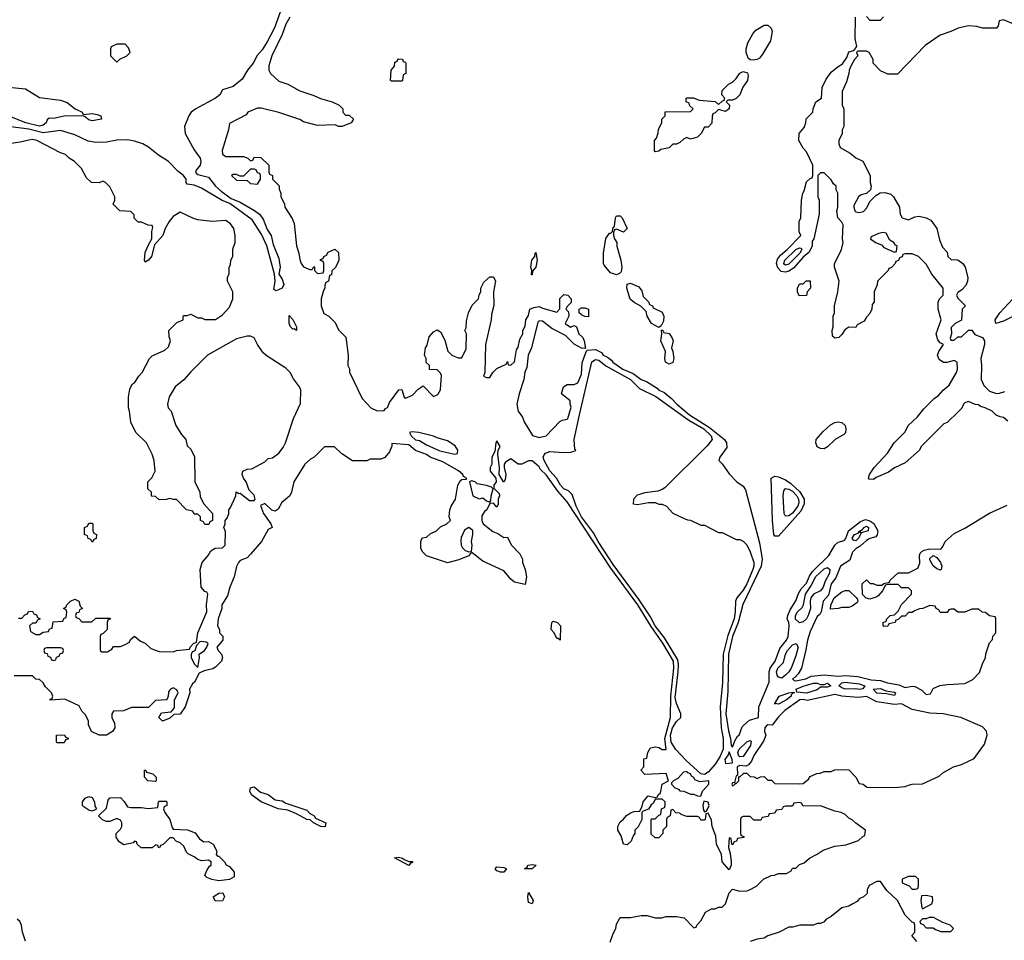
# Model space of a CAD drawing. Header units: inches. Extents: x 2348352 to 2479776, y 460422 to 613655.
# Tile 577 of 590: x 2443457 to 2449054, y 602443 to 607676. Entities that reach past the tile are written whole.
import ezdxf

# ---------------------------------------------------------------- set-up
doc = ezdxf.new("R2010")
doc.units = ezdxf.units.IN
doc.header["$MEASUREMENT"] = 0
doc.layers.add('C4640', color=7, linetype='Continuous')

msp = doc.modelspace()

# ---------------------------------------------------------------- linework, layer by layer
at = {"layer": 'C4640', "color": 4}
for points, elevation in [([(2444948.5, 607751.5), (2444906.5, 607630), (2444864.9, 607550), (2444835.6, 607504.4), (2444807.9, 607472.1), (2444784.9, 607430), (2444752.4, 607390), (2444721.7, 607338.3), (2444670, 607296), (2444610, 607278), (2444594.8, 607250), (2444571, 607230), (2444458, 607170), (2444431.3, 607150), (2444418, 607130), (2444394.8, 607070), (2444398.8, 607030), (2444450, 606936), (2444484, 606890), (2444487.3, 606870), (2444482.8, 606850), (2444459.9, 606820.1), (2444456.3, 606810), (2444462, 606802), (2444470, 606796.3), (2444530, 606782), (2444570.4, 606730), (2444601.8, 606701.8), (2444659.3, 606659.3), (2444710, 606638.7), (2444792.3, 606592.3), (2444821.3, 606570), (2444842, 606542), (2444863.7, 606483.7), (2444886.4, 606450), (2444898.4, 606398.4), (2444930, 606318), (2444937.1, 606270), (2444930.8, 606230), (2444950, 606201), (2444959.3, 606170), (2444950, 606149.3), (2444915.3, 606135.3), (2444902.7, 606142.7), (2444909.6, 606190), (2444905.6, 606230), (2444861.6, 606390), (2444833.7, 606453.7), (2444778, 606538), (2444652.1, 606632.1), (2444608, 606648), (2444490, 606718.5), (2444450, 606735.1), (2444410, 606742), (2444404, 606750), (2444403.7, 606770), (2444389.4, 606790), (2444355.6, 606815.6), (2444302.7, 606870), (2444245.8, 606905.8), (2444190, 606952.3), (2444158, 606970), (2444110, 606985.2), (2444070, 606992.7), (2444010, 606992.3), (2443950, 606980.9), (2443890, 606978), (2443845.8, 606985.8), (2443770, 607020.9), (2443690, 607046.6), (2443590, 607033.6), (2443510, 607053.7), (2443406.5, 607066.5)], 32), ([(2444992.4, 607690), (2444970.4, 607650), (2444948.8, 607591.2), (2444890.4, 607470), (2444873.7, 607413.7), (2444874, 607390), (2444882.8, 607370), (2444930, 607326.8), (2444982, 607310), (2445050, 607271), (2445130, 607246), (2445167.5, 607227.5), (2445234, 607210), (2445274, 607190), (2445294, 607170), (2445294, 607150), (2445310, 607134), (2445330, 607134), (2445354, 607110), (2445342, 607090), (2445290, 607069), (2445270, 607069), (2445250, 607078), (2445150, 607074), (2445070, 607095.3), (2445050, 607108.7), (2444930, 607149), (2444830, 607174), (2444810, 607174), (2444754, 607150), (2444744.7, 607135.3), (2444650, 607086), (2444644.7, 607050), (2444608.1, 606931.9), (2444610.9, 606910.9), (2444630, 606898.8), (2444730, 606898), (2444754, 606890), (2444770, 606874), (2444782, 606878), (2444790, 606894), (2444827.3, 606892.7), (2444874, 606850), (2444874, 606810), (2444878, 606798), (2444894, 606790), (2444894, 606770), (2444931.6, 606731.6), (2444932.7, 606712.7), (2444942, 606690), (2444942, 606670), (2444962, 606630), (2444964.7, 606610), (2445005.4, 606545.4), (2445016.9, 606516.9), (2445031.6, 606391.6), (2445044.7, 606350), (2445050, 606314), (2445058, 606290), (2445070, 606272), (2445110, 606254), (2445122, 606258), (2445130, 606274), (2445134, 606270), (2445134, 606250), (2445150, 606234), (2445182, 606238), (2445186, 606250), (2445186, 606290), (2445182, 606302), (2445167.3, 606307.3), (2445167.3, 606312.7), (2445182, 606318), (2445186, 606330), (2445202, 606338), (2445210, 606354), (2445248.9, 606371.1), (2445270, 606352), (2445270.7, 606310), (2445264.7, 606290), (2445250, 606266), (2445232, 606248), (2445230, 606226), (2445218, 606222), (2445212, 606190), (2445198, 606182), (2445192.7, 606167.3), (2445192, 606150), (2445183.6, 606136.4), (2445171.3, 606090), (2445171.3, 606050), (2445186.4, 606006.4), (2445214, 605990), (2445250, 605954), (2445270, 605914), (2445311.6, 605871.6), (2445324.7, 605770), (2445322, 605710), (2445331.6, 605691.6), (2445332.7, 605672.7), (2445403.6, 605523.6), (2445454, 605470), (2445490, 605452), (2445530, 605454), (2445535.3, 605464.7), (2445548.4, 605471.6), (2445560.2, 605499.8), (2445612.7, 605572.7), (2445630, 605574), (2445642, 605530), (2445650, 605524.7), (2445690, 605542), (2445723.1, 605576.9), (2445750, 605594), (2445810, 605534), (2445834.6, 605545.4), (2445848.4, 605571.6), (2445854.6, 605654.6), (2445850, 605666), (2445830, 605686), (2445787.3, 605687.3), (2445786, 605710), (2445768.4, 605728.4), (2445768, 605750), (2445758, 605770), (2445764, 605810), (2445773.2, 605826.8), (2445785.6, 605874.4), (2445810, 605902), (2445830, 605914), (2445850, 605902), (2445874.4, 605854.4), (2445891.6, 605791.6), (2445914, 605770), (2445930, 605762), (2445950, 605754), (2445970, 605754), (2445995.3, 605804.7), (2445998, 605890), (2445988, 605910), (2445994.6, 605925.4), (2445996.4, 605963.6), (2446008, 606010), (2446030, 606054), (2446066, 606090), (2446068.4, 606111.6), (2446078, 606130), (2446078, 606150), (2446096.4, 606183.6), (2446130, 606214), (2446150, 606214), (2446162, 606190), (2446151.3, 606130), (2446151.6, 606051.6), (2446139.6, 606000.4), (2446138, 605970), (2446104.7, 605830), (2446102, 605670), (2446094, 605650), (2446110, 605642), (2446130, 605642), (2446146, 605670), (2446170, 605694), (2446222, 605718), (2446230, 605734), (2446234, 605714), (2446250, 605712), (2446270, 605732), (2446281.2, 605798.8), (2446290, 605814), (2446300.4, 605859.6), (2446318, 605890), (2446318, 605910), (2446330, 605934), (2446335.3, 605970), (2446350, 605994), (2446358, 606030), (2446379, 606041), (2446410, 606046.8), (2446430, 606036), (2446510, 606014), (2446527.3, 606032.7), (2446528.4, 606091.6), (2446550, 606114), (2446574, 606110), (2446591.3, 606090), (2446591.3, 606068.7), (2446570, 606046), (2446562, 606030), (2446576, 606016), (2446578.8, 605990), (2446558, 605950), (2446587.5, 605927.5), (2446610, 605938), (2446622, 605930), (2446636, 605890), (2446658, 605870), (2446666.8, 605850), (2446672.7, 605807.3), (2446650, 605809), (2446610, 605832.7), (2446560.5, 605880.5), (2446481.6, 605921.6), (2446430, 605962.7), (2446410, 605965.2), (2446402.4, 605957.6), (2446366.8, 605810), (2446347.7, 605770), (2446341, 605699), (2446328.2, 605671.8), (2446322.8, 605630), (2446296, 605550), (2446282.8, 605490), (2446291.3, 605450), (2446316.3, 605416.3), (2446324.9, 605390), (2446373.2, 605313.2), (2446410, 605300.7), (2446450, 605310.8), (2446527.3, 605392.7), (2446540.4, 605399.6), (2446570, 605404.7), (2446574, 605410), (2446592.9, 605472.9), (2446586, 605490), (2446586, 605510), (2446538, 605550), (2446549, 605590), (2446570, 605602), (2446610, 605602), (2446630, 605612), (2446650, 605662), (2446654.8, 605725.2), (2446676, 605784), (2446683.1, 605796.9), (2446730, 605800.7), (2446763.9, 605783.9), (2446774.8, 605770), (2446798, 605758), (2446821.1, 605741.1), (2446828.2, 605730), (2446886.7, 605690), (2446944.8, 605664.8), (2446990, 605630.7), (2447019.5, 605619.5), (2447081.1, 605581.1), (2447091.3, 605570), (2447118, 605558), (2447162.9, 605522.9), (2447192.4, 605490), (2447264, 605430), (2447378.5, 605358.5), (2447463.7, 605290), (2447475.8, 605270), (2447476.4, 605243.6), (2447438, 605190), (2447432, 605170), (2447451.1, 605151.1), (2447490, 605094), (2447534, 605050), (2447570, 605024.7), (2447584, 605004), (2447661.7, 604701.7), (2447678.3, 604610), (2447671.4, 604570), (2447567.3, 604352.7), (2447540.6, 604250), (2447508.8, 604170), (2447486.3, 604070), (2447481.8, 603858.2), (2447472, 603730), (2447485.8, 603634.1), (2447497.3, 603590), (2447500.7, 603550), (2447510, 603540.7), (2447522.9, 603577.1), (2447537.2, 603602.8), (2447548, 603610), (2447564, 603656), (2447573.2, 603666.8), (2447605.2, 603694.8), (2447657.2, 603710), (2447658, 603770), (2447717.2, 603910), (2447716.9, 603970), (2447722.4, 603990), (2447752.6, 604030), (2447778.8, 604101.2), (2447816.9, 604150), (2447826.3, 604170), (2447831.3, 604230), (2447829.4, 604250), (2447820.5, 604270), (2447823, 604290), (2447837.6, 604322.4), (2447870, 604373.4), (2447884.9, 604415.1), (2447899.6, 604440.4), (2447930, 604472.4), (2447946.3, 604513.7), (2447962.1, 604537.9), (2448057.7, 604630), (2448090.6, 604689.4), (2448110, 604705.5), (2448143.9, 604716.1), (2448152.7, 604727.3), (2448168.6, 604771.4), (2448236.3, 604823.7), (2448264.9, 604835.1), (2448290, 604828.3), (2448311.9, 604811.9), (2448334.9, 604770), (2448331.8, 604748.2), (2448323.9, 604736.1), (2448290, 604727.6), (2448270, 604716.3), (2448235.6, 604684.4), (2448212.4, 604670), (2448190.4, 604650), (2448175.6, 604604.4), (2448123.7, 604570), (2448096.7, 604503.3), (2448070, 604469.2), (2448054.4, 604405.6), (2448024, 604370), (2448014, 604310), (2448004.9, 604295.1), (2447990, 604284), (2447950, 604199), (2447934.9, 604150), (2447926.3, 604093.7), (2447900.5, 603990), (2447882.3, 603957.7), (2447863.1, 603936.9), (2447850.8, 603930), (2447859.6, 603919.6), (2447870, 603918), (2447925.2, 603930), (2447956.1, 603943.9), (2448030, 603953), (2448110, 603944.9), (2448150, 603948.2), (2448222.4, 603942.4), (2448296.9, 603923.1), (2448350, 603920.3), (2448390, 603906.9), (2448455.1, 603895.1), (2448490, 603880.5), (2448530, 603887), (2448545.1, 603885.1), (2448585.8, 603865.8), (2448610, 603841), (2448635.3, 603844.7), (2448650, 603874), (2448688.4, 603891.6), (2448730, 603898), (2448830, 603902), (2448874.6, 603925.4), (2448914, 603966), (2448930, 604014), (2448948, 604050), (2448948.9, 604071.1), (2448970, 604134), (2448987.3, 604152.7), (2448988.4, 604171.6), (2449006, 604190), (2449006, 604270), (2449002, 604282), (2448970, 604288), (2448947.3, 604307.3), (2448928.4, 604308.4), (2448910, 604326), (2448870, 604326), (2448830, 604308), (2448790, 604308), (2448770, 604326), (2448750, 604326), (2448738, 604322), (2448730, 604306), (2448690, 604306), (2448682, 604322), (2448666, 604330), (2448662, 604342), (2448630, 604346), (2448591.6, 604328.4), (2448572.7, 604327.3), (2448543.6, 604316.4), (2448530, 604306), (2448510, 604306), (2448490, 604286), (2448470, 604286), (2448450, 604266), (2448438, 604262), (2448434, 604250), (2448398, 604242), (2448391.6, 604228.4), (2448370, 604226), (2448366, 604230), (2448366, 604250), (2448382, 604258), (2448386, 604270), (2448406, 604290), (2448430, 604294), (2448450, 604314), (2448468.9, 604351.1), (2448526, 604410), (2448526, 604430), (2448510, 604446), (2448470, 604446), (2448450, 604466), (2448390, 604466), (2448378, 604462), (2448362, 604430), (2448338, 604402), (2448330, 604395.3), (2448290, 604382), (2448268.4, 604388.4), (2448248, 604408), (2448246, 604470), (2448270, 604492), (2448292, 604472), (2448308, 604472), (2448330, 604462), (2448358, 604462), (2448370, 604472), (2448402, 604478), (2448406, 604490), (2448450, 604532), (2448510, 604532), (2448562, 604558), (2448573.2, 604586.8), (2448572.3, 604630), (2448576, 604644), (2448586.3, 604653.7), (2448598.9, 604661.1), (2448630, 604668), (2448692.9, 604667.1), (2448703.1, 604676.9), (2448718, 604710), (2448770, 604756), (2448830, 604786), (2448969.3, 604870.7), (2449070, 604916)], 36), ([(2449074.6, 605394.6), (2449050, 605415.3), (2449030, 605418), (2449008.4, 605428.4), (2448986, 605450), (2448946, 605470), (2448918, 605478), (2448907.3, 605487.3), (2448888.4, 605488.4), (2448850, 605506), (2448830, 605498), (2448822, 605490), (2448812.7, 605467.3), (2448792.7, 605447.3), (2448730, 605386), (2448710, 605378), (2448582, 605250), (2448572, 605230), (2448490, 605158), (2448430, 605128), (2448395.3, 605104.7), (2448326, 605074), (2448310, 605062), (2448285.2, 605065.2), (2448282, 605070), (2448288.7, 605090), (2448315.3, 605130), (2448390, 605212), (2448428.9, 605271.1), (2448490, 605334), (2448508, 605370), (2448560.4, 605419.6), (2448596.4, 605463.6), (2448656.4, 605523.6), (2448680.4, 605539.6), (2448706, 605570), (2448740.4, 605599.6), (2448782, 605670), (2448788, 605690), (2448786, 605730), (2448770, 605738), (2448728.4, 605728.4), (2448708.4, 605728.4), (2448684, 605744), (2448675.3, 605770), (2448682, 605790), (2448708, 605830), (2448690, 605839), (2448676.2, 605856.2), (2448667, 605890), (2448695.3, 605970), (2448678, 606030), (2448678, 606070), (2448686, 606090), (2448706, 606110), (2448706, 606150), (2448642, 606230), (2448610, 606286), (2448566, 606330), (2448530, 606346), (2448490, 606346), (2448478, 606342), (2448472.7, 606327.3), (2448458, 606322), (2448452.7, 606307.3), (2448438, 606302), (2448434, 606290), (2448412.7, 606267.3), (2448398, 606262), (2448394, 606250), (2448334, 606190), (2448331.6, 606168.4), (2448314, 606130), (2448314, 606070), (2448303.6, 606056.4), (2448302, 606030), (2448290, 606006), (2448270, 605986), (2448256.9, 605963.1), (2448218, 605942), (2448210, 605926), (2448170, 605928), (2448146.8, 605913.2), (2448130, 605886), (2448114, 605870), (2448090, 605866), (2448078, 605878), (2448075.3, 605910), (2448082, 605930), (2448082, 605990), (2448088.7, 606010), (2448089, 606050), (2448108.4, 606128.4), (2448115.3, 606190), (2448088.9, 606268.9), (2448088.9, 606288.9), (2448129, 606370), (2448139, 606410), (2448135.3, 606430), (2448138, 606510), (2448130, 606526), (2448108, 606550), (2448102, 606590), (2448108, 606610), (2448108, 606690), (2448098, 606710), (2448098, 606730), (2448083.1, 606743.1), (2448070, 606766), (2448030, 606806), (2448010, 606806), (2447994, 606790), (2447994, 606670), (2448002, 606650), (2448002, 606570), (2447972, 606430), (2447962.8, 606417.2), (2447961.6, 606390), (2447945.8, 606354.2), (2447910, 606326.3), (2447855.5, 606264.5), (2447830, 606246.3), (2447810, 606241), (2447785.5, 606245.5), (2447766.1, 606266.1), (2447759.1, 606290), (2447765.2, 606314.8), (2447782.6, 606337.4), (2447820.5, 606370), (2447898, 606450), (2447888, 606470), (2447888.4, 606528.4), (2447898, 606550), (2447902, 606650), (2447908.7, 606690), (2447916.4, 606703.6), (2447930, 606754), (2447950, 606774), (2447962, 606778), (2447966, 606790), (2447966, 606850), (2447930, 606926), (2447910, 606946), (2447886, 606990), (2447888, 607030), (2447916.4, 607063.6), (2447926, 607090), (2447927.3, 607112.7), (2447966, 607150), (2447968, 607170), (2447982, 607210), (2448015.3, 607230), (2448019.3, 607290), (2448041.5, 607338.5), (2448070, 607378), (2448109.1, 607410.9), (2448134.6, 607425.4), (2448159, 607461), (2448170, 607494), (2448198, 607502), (2448216.4, 607523.6), (2448206, 607570), (2448208.7, 607690)], 36), ([(2449108, 607650), (2449050, 607674.5), (2449024.7, 607670), (2449019.6, 607640.4), (2449010, 607628), (2448930, 607629), (2448898, 607638), (2448850, 607642), (2448791, 607629), (2448750, 607609), (2448690, 607588.7), (2448604.7, 607530), (2448447.3, 607367.3), (2448392.7, 607367.3), (2448350, 607386), (2448308.4, 607428.4), (2448308, 607450), (2448286, 607490), (2448270, 607498), (2448222, 607498), (2448214, 607490), (2448222, 607470), (2448202, 607450), (2448183.6, 607416.4), (2448172, 607390), (2448171.3, 607370), (2448156.9, 607323.1), (2448132.7, 607267.3), (2448132, 607190), (2448142, 607170), (2448142, 607070), (2448132, 607050), (2448131.6, 607028.4), (2448114, 606990), (2448114, 606970), (2448122, 606950), (2448178, 606918), (2448210, 606891.3), (2448250, 606872), (2448291.1, 606791.1), (2448292, 606750), (2448298, 606730), (2448294, 606710), (2448271.1, 606688.9), (2448239.8, 606680.2), (2448224.7, 606670), (2448199.6, 606620.4), (2448198, 606610), (2448204.7, 606590), (2448210, 606584.7), (2448230, 606581), (2448253.2, 606586.8), (2448273.2, 606606.8), (2448290, 606642), (2448323.1, 606676.9), (2448348.9, 606691.1), (2448374.4, 606694.4), (2448410, 606684.7), (2448424.7, 606670), (2448458, 606610), (2448462, 606570), (2448474, 606550), (2448510, 606538), (2448545.2, 606554.8), (2448570, 606558.8), (2448610.6, 606550.6), (2448635.9, 606535.9), (2448670.8, 606490), (2448685.4, 606425.4), (2448703.6, 606383.6), (2448730, 606354), (2448734, 606330), (2448752.7, 606312.7), (2448790, 606311.3), (2448818, 606290), (2448831, 606270), (2448846, 606210), (2448844.7, 606190), (2448835.3, 606164.7), (2448810, 606138), (2448790, 606126), (2448782, 606110), (2448790, 606094), (2448834, 606050), (2448814, 606030), (2448811.6, 605968.4), (2448774, 605950), (2448752.7, 605927.3), (2448754, 605890), (2448746, 605866), (2448750, 605854), (2448770, 605854), (2448790, 605874), (2448810, 605874), (2448850, 605912), (2448870, 605912), (2448886, 605886), (2448931, 605870), (2448941, 605850), (2448941, 605830), (2448921, 605750), (2448924.7, 605710), (2448922, 605630), (2448936.9, 605596.9), (2448970, 605564.7), (2449010, 605552), (2449027.3, 605552.7), (2449056.4, 605563.6)], 36), ([(2448270, 607694), (2448290, 607674), (2448350, 607674), (2448367.3, 607692.7)], 36), ([(2443414, 607290), (2443490, 607284), (2443570, 607234.8), (2443690, 607218), (2443726.4, 607206.4), (2443772, 607170), (2443812, 607150), (2443818, 607138), (2443870, 607143), (2443897.5, 607137.5), (2443918, 607130), (2443922, 607110), (2443870, 607100.9), (2443850, 607106.6), (2443826, 607126), (2443810, 607129.3), (2443710, 607127.6), (2443650, 607115.1), (2443624, 607116), (2443613.7, 607106.3), (2443608, 607090), (2443590, 607076.9), (2443570, 607071.1), (2443492.3, 607090), (2443410, 607123.1)], 28), ([(2443450, 604274), (2443470, 604274), (2443487.3, 604292.7), (2443502, 604298), (2443507.3, 604312.7), (2443530, 604314), (2443538, 604298), (2443552.7, 604292.7), (2443558, 604278), (2443574, 604270), (2443558, 604262), (2443550, 604246), (2443530, 604246), (2443514, 604230), (2443518, 604198), (2443550, 604182), (2443570, 604182), (2443590, 604194), (2443622, 604198), (2443627.3, 604212.7), (2443642, 604218), (2443647.3, 604252.7), (2443702, 604258), (2443707.3, 604272.7), (2443722, 604278), (2443726, 604310), (2443722, 604322), (2443706, 604330), (2443722, 604338), (2443726, 604350), (2443746, 604370), (2443770, 604382), (2443794, 604370), (2443802, 604342), (2443814, 604330), (2443798, 604322), (2443792.7, 604307.3), (2443778, 604302), (2443774, 604290), (2443778, 604278), (2443792.7, 604272.7), (2443810, 604254), (2443867.3, 604252.7), (2443890, 604274), (2443970, 604274), (2443974, 604270), (2443958, 604262), (2443954, 604250), (2443954, 604210), (2443932.7, 604187.3), (2443918, 604182), (2443914, 604170), (2443914, 604090), (2443923.6, 604083.6), (2443956.4, 604083.6), (2443982, 604098), (2443990, 604114), (2444030, 604114), (2444056.4, 604123.6), (2444082, 604138), (2444087.3, 604152.7), (2444110, 604172), (2444143.6, 604143.6), (2444170, 604132), (2444202, 604102), (2444250, 604084.7), (2444330, 604082), (2444348.9, 604091.1), (2444422, 604098), (2444426, 604110), (2444446, 604130), (2444462, 604138), (2444469.4, 604190.6), (2444522, 604310), (2444519, 604350), (2444526, 604410), (2444522, 604422), (2444510, 604426), (2444488.7, 604450), (2444484, 604550), (2444495.3, 604590), (2444528, 604630), (2444543.1, 604656.9), (2444568.4, 604671.6), (2444610, 604674), (2444626, 604690), (2444627.3, 604767.3), (2444618, 604790), (2444626, 604810), (2444626, 604830), (2444636.4, 604843.6), (2444646, 604870), (2444646, 604890), (2444656.4, 604903.6), (2444686, 604970), (2444687.3, 604992.7), (2444703.6, 604983.6), (2444710, 604984.7), (2444763, 604943), (2444790, 604944), (2444796, 604950), (2444790, 604973.2), (2444762.5, 605002.5), (2444744, 605050), (2444729, 605070), (2444722, 605090), (2444726, 605110), (2444750, 605122), (2444776.4, 605123.6), (2444850, 605162), (2444870, 605182), (2444893.6, 605186.4), (2444930, 605212), (2444955.5, 605244.5), (2444968.7, 605270), (2445014, 605410), (2445053.6, 605493.6), (2445055.3, 605570), (2445048, 605590), (2445014.6, 605634.6), (2444995.3, 605670), (2444970, 605695.3), (2444863.2, 605763.2), (2444842, 605782), (2444808.7, 605830), (2444790, 605868), (2444770, 605878), (2444750, 605878), (2444690, 605862), (2444524.7, 605770), (2444430, 605675.3), (2444390, 605628.7), (2444341, 605590), (2444307.1, 605532.9), (2444298, 605490), (2444302, 605470), (2444318, 605450), (2444344.7, 605370), (2444378, 605318), (2444402, 605290), (2444410, 605254), (2444430, 605234), (2444451.6, 605191.6), (2444452, 605050), (2444482, 604990), (2444483.6, 604963.6), (2444503.6, 604923.6), (2444554, 604870), (2444554, 604830), (2444538, 604822), (2444532.7, 604807.3), (2444510, 604806), (2444502, 604822), (2444486, 604830), (2444486, 604850), (2444470, 604866), (2444450, 604866), (2444442, 604882), (2444406, 604890), (2444348, 604948), (2444332, 604948), (2444310, 604955.3), (2444290, 604948), (2444250, 604946), (2444230, 604966), (2444207.3, 604967.3), (2444206, 604990), (2444186, 605010), (2444186, 605050), (2444208.4, 605071.6), (2444228, 605110), (2444222, 605170), (2444210, 605206), (2444178, 605270), (2444118, 605330), (2444088.9, 605388.9), (2444082, 605450), (2444075.3, 605470), (2444075.3, 605530), (2444083.1, 605576.9), (2444096.4, 605603.6), (2444110, 605612), (2444134, 605650), (2444153.2, 605670), (2444195.3, 605750), (2444210, 605764.7), (2444283.1, 605796.9), (2444303.1, 605816.9), (2444315.3, 605850), (2444307.3, 605872.7), (2444306, 605910), (2444350, 605954), (2444386, 605970), (2444386, 605990), (2444390, 605994), (2444410, 605994), (2444430, 606002), (2444470, 605982), (2444490, 605982), (2444510, 605972), (2444570, 605972), (2444610, 605998), (2444650, 606042), (2444668, 606090), (2444668, 606130), (2444638, 606190), (2444638, 606210), (2444647.3, 606232.7), (2444648, 606270), (2444656.4, 606283.6), (2444658, 606310), (2444668, 606330), (2444668.9, 606371.1), (2444682, 606410), (2444682, 606450), (2444674, 606490), (2444656.5, 606516.5), (2444630, 606534), (2444550, 606529), (2444470, 606539), (2444445.6, 606545.6), (2444370, 606582), (2444330, 606558), (2444306.8, 606530), (2444284.9, 606490), (2444270.2, 606449.8), (2444224, 606396), (2444206, 606330), (2444190, 606309), (2444170, 606298), (2444166, 606310), (2444170, 606352), (2444187, 606393), (2444209, 606430), (2444208.7, 606471.3), (2444214.6, 606494.6), (2444210, 606506), (2444188.4, 606508.4), (2444150, 606526), (2444130, 606526), (2444108.4, 606548.4), (2444107.3, 606567.3), (2444090, 606586), (2444026, 606590), (2443988.4, 606628.4), (2443998, 606650), (2443998, 606670), (2443970, 606726), (2443946, 606750), (2443930, 606758), (2443910, 606748), (2443866, 606750), (2443836.4, 606776.4), (2443808, 606830), (2443768, 606870), (2443738, 606890), (2443718, 606910), (2443690, 606919), (2443555.3, 606990), (2443530, 606994.5), (2443510, 606992.3), (2443459.9, 606980.1), (2443330, 606960.7)], 36), ([(2449130, 606002), (2449050, 605962), (2449006, 605950), (2449002, 605970), (2449028.7, 606010), (2449102, 606090)], 36), ([(2446813.2, 602433.2), (2446830, 602481), (2446846, 602510), (2446850, 602534), (2446870, 602572), (2446930, 602572), (2446990, 602584.7), (2447023.6, 602583.6), (2447070, 602571.3), (2447108.4, 602571.6), (2447130, 602578), (2447190, 602578), (2447234, 602570), (2447290, 602514), (2447302, 602518), (2447306, 602530), (2447330, 602554), (2447356.4, 602603.6), (2447390, 602622), (2447410, 602622), (2447430, 602631.3), (2447450, 602632), (2447469.1, 602650.9), (2447490, 602712), (2447510, 602734), (2447550, 602722), (2447590, 602724.7), (2447606, 602730), (2447646, 602750), (2447686, 602790), (2447728.4, 602811.6), (2447747.3, 602812.7), (2447770, 602822), (2447816.4, 602823.6), (2447842, 602838), (2447850, 602854), (2447870, 602854), (2447890, 602874), (2447916.4, 602883.6), (2447946, 602910), (2447990, 602932), (2448024, 602956), (2448090, 602978), (2448153.6, 602986.4), (2448226, 603010), (2448250, 603034), (2448262, 603038), (2448266, 603070), (2448210, 603108), (2448190, 603128), (2448170, 603138), (2448150, 603158), (2448126, 603170), (2448090, 603178), (2448010, 603208), (2447910, 603206), (2447902, 603222), (2447890, 603226), (2447858, 603222), (2447850, 603206), (2447810, 603206), (2447798, 603202), (2447790, 603186), (2447758, 603182), (2447750, 603166), (2447718, 603162), (2447712.7, 603147.3), (2447678, 603142), (2447670, 603126), (2447630, 603126), (2447610, 603146), (2447570, 603146), (2447558, 603142), (2447554, 603130), (2447554, 603050), (2447558, 603038), (2447572.7, 603032.7), (2447572.7, 603027.3), (2447538, 603022), (2447532.7, 603007.3), (2447518, 603002), (2447510, 602986), (2447506, 602990), (2447502, 603022), (2447490, 603026), (2447486, 602970), (2447496, 602936), (2447500.7, 602890), (2447500.7, 602870), (2447490, 602844), (2447450, 602888.7), (2447446, 602930), (2447418, 602990), (2447414.8, 603034.8), (2447392.7, 603090), (2447390, 603126), (2447370, 603166), (2447358, 603162), (2447354, 603130), (2447350, 603126), (2447330, 603126), (2447322, 603142), (2447310, 603146), (2447250, 603146), (2447218, 603158), (2447210, 603166), (2447187.3, 603167.3), (2447170, 603186), (2447158, 603182), (2447154, 603150), (2447138, 603142), (2447134, 603130), (2447134, 603090), (2447114, 603070), (2447114, 603050), (2447090, 603026), (2447070, 603026), (2447047.3, 603047.3), (2447046, 603130), (2447050, 603134), (2447070, 603134), (2447090, 603154), (2447102, 603158), (2447106, 603190), (2447122, 603198), (2447126, 603210), (2447126, 603230), (2447110, 603246), (2447070, 603246), (2447058.8, 603221.2), (2447046.8, 603213.2), (2447031.3, 603188.7), (2447002, 603178), (2446994, 603170), (2446994, 603130), (2446972.7, 603087.3), (2446954, 603070), (2446954, 603050), (2446943.6, 603036.4), (2446932.7, 603007.3), (2446910, 602986), (2446890, 602988.7), (2446877.2, 603037.2), (2446858, 603070), (2446858, 603090), (2446870, 603116), (2446890, 603131.3), (2446907, 603153), (2446930, 603166.8), (2446950, 603174.8), (2446982, 603178), (2446995.3, 603204.7), (2447001.2, 603230), (2447030, 603264.7), (2447070, 603254), (2447082, 603258), (2447086, 603270), (2447099, 603281), (2447109.1, 603330.9), (2447146, 603350), (2447132, 603392), (2447010, 603386), (2446988.7, 603410), (2447006, 603430), (2447006, 603474), (2447022, 603478), (2447028, 603510), (2447042.7, 603537.3), (2447070, 603542.8), (2447090, 603538.8), (2447110, 603526.8), (2447132.5, 603527.5), (2447125.4, 603590), (2447157.1, 603710), (2447158.9, 603830), (2447176.3, 603990), (2447173.9, 604030), (2447112.4, 604132.4), (2447045.9, 604225.9), (2446970.7, 604350.7), (2446818, 604558), (2446570, 604935.8), (2446516.9, 604996.9), (2446450, 605089.4), (2446418.7, 605118.7), (2446410, 605135.1), (2446370, 605168), (2446350, 605168), (2446311.1, 605148.9), (2446291.1, 605148.9), (2446250, 605179), (2446218.8, 605161.2), (2446211, 605150), (2446210.8, 605130), (2446221, 605090), (2446216.9, 605063.1), (2446212, 605050), (2446208, 605050), (2446182, 605090), (2446184, 605130), (2446174.8, 605205.2), (2446177.2, 605230), (2446188.7, 605250), (2446170, 605282), (2446164, 605270), (2446158.8, 605221.2), (2446141, 605190), (2446141, 605150), (2446131.3, 605130), (2446131.3, 605110), (2446164.7, 605070), (2446166, 605050), (2446152, 605030), (2446152.7, 605012.7), (2446182, 604982), (2446184.7, 604970), (2446178, 604950), (2446176.9, 604923.1), (2446170, 604906), (2446150, 604928), (2446130, 604926), (2446112, 604890), (2446099.6, 604880.4), (2446084.7, 604855.3), (2446084.7, 604830), (2446092, 604810), (2446146.4, 604766.4), (2446175.3, 604755.3), (2446210, 604732), (2446230, 604734), (2446251.1, 604691.1), (2446299.8, 604639.8), (2446316, 604610), (2446316, 604590), (2446331.3, 604550), (2446338, 604510), (2446330, 604466), (2446270, 604479), (2446250, 604495.3), (2446210, 604544), (2446090, 604599), (2446030, 604646), (2446018, 604642), (2446014, 604630), (2445953.7, 604606.3), (2445890, 604589.3), (2445770, 604629), (2445748, 604650), (2445738, 604670), (2445738, 604710), (2445746, 604730), (2445770, 604734), (2445790, 604754), (2445826, 604770), (2445850, 604794), (2445886, 604810), (2445906, 604830), (2445898, 604850), (2445902, 604890), (2445909.1, 604910.9), (2445935.3, 604950), (2445948, 605030), (2445963.1, 605056.9), (2445970, 605062), (2445996.4, 605063.6), (2445998, 605070), (2445980.2, 605080.2), (2445977.2, 605090), (2445951.5, 605111.5), (2445862, 605162), (2445790, 605189.5), (2445770, 605203.7), (2445708, 605228), (2445670, 605259), (2445572.7, 605267.3), (2445572.7, 605252.7), (2445559.6, 605220.4), (2445532.7, 605187.3), (2445510, 605178), (2445450, 605178), (2445430, 605168), (2445348.9, 605168.9), (2445288.9, 605208.9), (2445247.3, 605247.3), (2445190, 605248), (2445131.1, 605188.9), (2445110, 605178), (2445078, 605150), (2445016, 605050), (2445002, 604990), (2444992, 604970), (2444948.1, 604931.9), (2444926.4, 604893.6), (2444910, 604882), (2444890, 604888.7), (2444850, 604925.2), (2444826, 604914), (2444844, 604870), (2444884.7, 604810), (2444892, 604790), (2444870, 604778), (2444831, 604710), (2444770, 604638), (2444750, 604618), (2444710, 604602), (2444701, 604590), (2444690, 604568), (2444677.3, 604510), (2444651, 604450), (2444638, 604402), (2444606.8, 604350), (2444606, 604330), (2444584.7, 604270), (2444582, 604230), (2444594, 604210), (2444594, 604190), (2444611.6, 604171.6), (2444612, 604150), (2444578, 604110), (2444584.7, 604090), (2444604.7, 604070), (2444611, 604050), (2444604.7, 604030), (2444570, 603995.3), (2444554.4, 603985.6), (2444506, 603974), (2444478, 603962), (2444451.3, 603910), (2444439.6, 603900.4), (2444422, 603870), (2444424.7, 603850), (2444398, 603770), (2444370, 603728), (2444332.7, 603727.3), (2444310, 603706), (2444270, 603688.7), (2444248.9, 603708.9), (2444264, 603736), (2444318, 603742), (2444336.4, 603763.6), (2444338, 603810), (2444358, 603850), (2444350, 603866), (2444330, 603878), (2444314, 603870), (2444303.6, 603856.4), (2444302, 603830), (2444294, 603810), (2444230, 603806), (2444190, 603766), (2444092.7, 603767.3), (2444047.3, 603747.3), (2443990, 603746), (2443982, 603730), (2443982, 603710), (2443996.9, 603676.9), (2443998, 603650), (2443984.7, 603630), (2443950, 603608.7), (2443908.4, 603608.4), (2443866, 603630), (2443848.4, 603668.4), (2443848, 603690), (2443830, 603726), (2443810, 603746), (2443795.3, 603775.3), (2443714.6, 603814.6), (2443630, 603808), (2443630, 603814), (2443642, 603818), (2443646, 603830), (2443638, 603850), (2443603.1, 603883.1), (2443590, 603906), (2443570, 603926), (2443548.4, 603928.4), (2443530, 603946), (2443426, 603946)], 36), ([(2448556.4, 602436.4), (2448528, 602470), (2448546, 602490), (2448546, 602530), (2448542, 602542), (2448530, 602546), (2448490, 602586), (2448448, 602670), (2448385.6, 602725.6), (2448350, 602778), (2448330, 602778), (2448285.4, 602754.6), (2448274, 602730), (2448274, 602710), (2448254, 602690), (2448230, 602678), (2448216.9, 602663.1), (2448194, 602650), (2448170, 602638), (2448130, 602628), (2448070, 602578), (2448039.6, 602560.4), (2448030, 602548), (2448010, 602538), (2447990, 602538), (2447970, 602528.7), (2447891.6, 602528.4), (2447850, 602518), (2447830, 602518), (2447774, 602490), (2447710, 602468.7), (2447690, 602455.3), (2447650, 602448.7), (2447610, 602435.3)], 36), ([(2443490, 602438), (2443472.7, 602490), (2443467, 602530), (2443458, 602550), (2443442.6, 602562.6)], 44)]:
    msp.add_lwpolyline(points, dxfattribs=dict(at, elevation=elevation))
for points, elevation in [([(2447626, 607446), (2447610, 607449), (2447598.4, 607458.4), (2447587, 607490), (2447587, 607510), (2447595.7, 607544.3), (2447624.2, 607595.8), (2447642.6, 607617.4), (2447690, 607644.9), (2447710, 607646), (2447728.1, 607628.1), (2447734.8, 607610), (2447724.6, 607555.4), (2447680.4, 607479.6), (2447662.6, 607457.4), (2447650, 607449.2)], 36), ([(2444010, 607538), (2443978, 607522), (2443974, 607510), (2443974, 607470), (2444010, 607434), (2444027.3, 607452.7), (2444066, 607470), (2444086, 607490), (2444076.4, 607516.4), (2444056.4, 607536.4)], 32), ([(2445570, 607326), (2445566, 607330), (2445568, 607390), (2445587.3, 607412.7), (2445590, 607434), (2445602, 607438), (2445610, 607454), (2445632.7, 607452.7), (2445638, 607438), (2445650, 607434), (2445652.7, 607427.3), (2445652, 607370), (2445638, 607362), (2445634, 607330), (2445630, 607326)], 36), ([(2447470, 607155.3), (2447430, 607166), (2447410, 607146), (2447398, 607142), (2447392.7, 607127.3), (2447391.6, 607088.4), (2447370, 607066), (2447350, 607066), (2447332, 607030), (2447311.1, 607008.9), (2447270, 606998), (2447250, 607006), (2447230, 606998), (2447210, 606978), (2447190, 606968), (2447170, 606968), (2447150, 606948.7), (2447102, 606938), (2447090, 606928), (2447070, 606926), (2447066, 606930), (2447066, 606990), (2447076.4, 607003.6), (2447087.3, 607032.7), (2447088.4, 607051.6), (2447107.3, 607092.7), (2447108.4, 607111.6), (2447126, 607130), (2447127.3, 607152.7), (2447270, 607154), (2447286, 607170), (2447267.3, 607187.3), (2447262, 607202), (2447246, 607210), (2447246, 607230), (2447250, 607232), (2447288.4, 607231.6), (2447319.6, 607219.6), (2447410, 607212), (2447430, 607194), (2447450, 607214), (2447462, 607218), (2447466, 607230), (2447448.4, 607248.4), (2447450, 607274), (2447486, 607310), (2447510, 607322), (2447530, 607342), (2447550, 607372), (2447570, 607381), (2447594.4, 607374.4), (2447598.8, 607358.8), (2447594.8, 607330), (2447567.7, 607292.3), (2447550, 607248.7), (2447530, 607229), (2447510, 607219), (2447482, 607218), (2447474, 607210), (2447491.3, 607191.3), (2447490.9, 607169.1)], 36), ([(2444790, 606826), (2444770, 606826), (2444730, 606786), (2444710, 606786), (2444690, 606795.3), (2444670, 606795.3), (2444662, 606790), (2444690, 606764.7), (2444750, 606762), (2444770, 606746), (2444810, 606742), (2444826, 606770), (2444826, 606790), (2444822, 606802), (2444810, 606806), (2444802, 606822)], 36), ([(2446890, 606468.7), (2446850, 606486), (2446838, 606482), (2446832.7, 606467.3), (2446832, 606450), (2446838, 606430), (2446851.3, 606410), (2446851.6, 606388.4), (2446874.8, 606310), (2446880.7, 606270), (2446876.8, 606243.2), (2446867.1, 606232.9), (2446850, 606225.2), (2446816.5, 606236.5), (2446780.2, 606280.2), (2446775.3, 606290), (2446775.3, 606350), (2446790, 606432), (2446810, 606462), (2446818, 606462), (2446827.3, 606472.7), (2446828, 606490), (2446838, 606502), (2446844, 606550), (2446850, 606562), (2446870, 606562), (2446882, 606550), (2446911.3, 606490)], 36), ([(2448366, 606466), (2448339.6, 606460.4), (2448298, 606442), (2448294, 606430), (2448322, 606410), (2448356, 606396), (2448370, 606382), (2448430, 606354), (2448442, 606358), (2448446, 606390), (2448435.3, 606395.3), (2448426, 606410), (2448403.1, 606423.1), (2448382, 606462)], 36), ([(2447810, 606281.7), (2447805.3, 606285.3), (2447801.7, 606290), (2447806, 606310), (2447870, 606370.2), (2447890, 606380.3), (2447897, 606377), (2447903.1, 606370), (2447892.3, 606350), (2447830, 606286)], 32), ([(2446366, 606226), (2446368, 606250), (2446362, 606270), (2446368, 606310), (2446386, 606330), (2446388, 606350), (2446392, 606352), (2446398, 606310), (2446391.1, 606268.9), (2446372.7, 606247.3), (2446370, 606226)], 36), ([(2447090, 605926), (2447049, 605950), (2447024, 605990), (2447018, 606018), (2446988.7, 606048.7), (2446950, 606069), (2446927, 606087), (2446908.7, 606150), (2446910, 606172), (2446930, 606178), (2446976.8, 606156.8), (2446994.4, 606134.4), (2447002, 606102), (2447034, 606070), (2447038, 606058), (2447054, 606050), (2447058, 606038), (2447110, 606014), (2447118, 605990), (2447116.9, 605963.1), (2447103.6, 605936.4)], 36), ([(2447887.3, 606107.3), (2447878, 606130), (2447878, 606150), (2447890, 606174), (2447910, 606174), (2447928.4, 606191.6), (2447950, 606192), (2447952, 606150), (2447934, 606130), (2447930, 606108)], 36), ([(2446690, 605988), (2446670, 605988.7), (2446650, 605998), (2446638, 606010), (2446638, 606030), (2446650, 606038), (2446670, 606038), (2446690.8, 606030.8)], 36), ([(2445030, 605909), (2445018, 605918), (2445010, 605917.2), (2444997.2, 605930), (2444989.6, 605950), (2444990, 605994), (2445010, 605972), (2445030, 605931)], 32), ([(2447150, 605718), (2447128.7, 605730), (2447124, 605750), (2447128, 605790), (2447102, 605850), (2447108, 605890), (2447106, 605914), (2447114, 605910), (2447118, 605898), (2447150, 605892), (2447164.7, 605870), (2447171, 605850), (2447162, 605810), (2447170.9, 605790.9), (2447174.8, 605750), (2447170, 605728)], 36), ([(2446970, 604921), (2447031.1, 604931.1), (2447070, 604932), (2447090, 604922), (2447110, 604922), (2447134, 604910), (2447170, 604872), (2447230, 604842), (2447252.7, 604832.7), (2447270, 604832), (2447330, 604802), (2447350, 604802), (2447430, 604762), (2447450, 604762), (2447530, 604722), (2447550, 604722), (2447570, 604712), (2447590, 604692), (2447610, 604651.3), (2447630, 604591.3), (2447630.2, 604570), (2447624.6, 604550), (2447590.2, 604470), (2447570, 604434), (2447534.4, 604390), (2447526.8, 604370), (2447525, 604310), (2447518.1, 604270), (2447483.5, 604176.5), (2447457, 604070), (2447451.4, 603908.6), (2447439.4, 603770), (2447444.3, 603650), (2447456.6, 603590), (2447456.1, 603530), (2447439.4, 603490), (2447413.3, 603446.7), (2447370, 603398.2), (2447350, 603386.3), (2447329.3, 603389.3), (2447245.2, 603465.2), (2447187.4, 603527.4), (2447159.8, 603570), (2447157.2, 603610), (2447168.9, 603651.1), (2447190, 603686.7), (2447215.3, 603710), (2447215.3, 603730), (2447190, 603789.3), (2447184.1, 603824.1), (2447200.2, 603970), (2447202.6, 604010), (2447198.3, 604038.3), (2447123.2, 604163.2), (2447070, 604231.1), (2447042.7, 604282.7), (2446978.7, 604378.7), (2446830, 604579.8), (2446745.4, 604710), (2446719.4, 604759.4), (2446651.3, 604850), (2446620.2, 604910), (2446597.6, 604977.6), (2446577.2, 604997.2), (2446550, 605009.8), (2446532.4, 605030), (2446508.8, 605070), (2446470, 605112.4), (2446438.2, 605170), (2446433.7, 605190), (2446438.2, 605201.8), (2446447.1, 605212.9), (2446470, 605221.5), (2446550, 605216.5), (2446590, 605218.4), (2446615.3, 605224.7), (2446618, 605230), (2446613.6, 605233.6), (2446609.7, 605290), (2446638.8, 605430), (2446705.1, 605714.9), (2446710, 605730.4), (2446730, 605745.3), (2446750, 605740.7), (2446788.6, 605708.6), (2446930.1, 605630.1), (2446980.4, 605580.4), (2447074.1, 605534.1), (2447260.6, 605400.6), (2447346.9, 605350), (2447387.2, 605310), (2447394.4, 605290), (2447365.5, 605254.5), (2447124.4, 605015.6), (2447110, 605005.2), (2447083.8, 604996.2), (2447010, 604987), (2446966.6, 604973.4), (2446946, 604950), (2446944.7, 604924.7)], 32), ([(2448030, 605237.1), (2448010, 605237.8), (2447990, 605248.2), (2447983.5, 605270), (2447985.3, 605290), (2448024.5, 605335.5), (2448067.1, 605372.9), (2448090, 605386.4), (2448110, 605390.3), (2448130, 605386.3), (2448149.2, 605369.2), (2448154.3, 605350), (2448151.5, 605328.5), (2448142.4, 605317.6), (2448093.7, 605290), (2448050, 605247.6)], 36), ([(2445686, 605334), (2445674, 605330), (2445682, 605310), (2445707.9, 605287.9), (2445730, 605284), (2445770, 605258.8), (2445846.2, 605226.2), (2445930, 605206.8), (2445946, 605210), (2445948, 605230), (2445932.9, 605252.9), (2445890, 605282), (2445830, 605299), (2445810, 605309), (2445726, 605330)], 36), ([(2447770, 604740.9), (2447750, 604741.2), (2447743.7, 604750), (2447735.6, 604830), (2447729.5, 605070), (2447750, 605080.5), (2447770, 605077.6), (2447810, 605060.9), (2447840.2, 605040.2), (2447892.6, 604992.6), (2447917.3, 604950), (2447916.7, 604923.3), (2447898.3, 604881.7)], 36), ([(2446026, 605054), (2446014, 605050), (2446034, 604970), (2446070, 604952), (2446090, 604958), (2446110, 604942), (2446130, 604934), (2446136.4, 604943.6), (2446137.2, 604970), (2446148.7, 605008.7), (2446139.3, 605019.3), (2446110, 605029.2), (2446058, 605038), (2446046, 605050)], 36), ([(2447810, 604853.2), (2447803, 604870), (2447798, 604970), (2447801.4, 604998.6), (2447810, 605011.6), (2447830, 605008), (2447850, 604996), (2447874.2, 604970), (2447883.8, 604950), (2447886, 604930), (2447879.8, 604910), (2447850, 604871.1), (2447830, 604855.8)], 32), ([(2443870, 604706), (2443862, 604722), (2443847.3, 604727.3), (2443842, 604742), (2443826, 604750), (2443826, 604790), (2443842, 604798), (2443850, 604814), (2443870, 604814), (2443874, 604810), (2443874, 604770), (2443878, 604758), (2443894, 604750), (2443892.7, 604727.3), (2443878, 604722)], 36), ([(2446010, 604788.7), (2445986.4, 604773.6), (2445966.8, 604733.2), (2445964, 604716), (2445966.8, 604690), (2445974.4, 604674.4), (2445990, 604658), (2446010, 604652), (2446026, 604654), (2446029, 604690), (2446025.2, 604710), (2446034, 604750), (2446033.2, 604773.2)], 36), ([(2448210, 604713.6), (2448197, 604717), (2448189, 604729), (2448203, 604750), (2448222.9, 604757.1), (2448230, 604766), (2448238, 604762), (2448233.2, 604770), (2448244.9, 604775.1), (2448257, 604790), (2448270, 604796.5), (2448281.6, 604790), (2448280.5, 604770), (2448240.3, 604759.7), (2448226.4, 604730)], 32), ([(2448690, 604546.9), (2448670, 604554), (2448650, 604571.8), (2448630, 604606.6), (2448630, 604613), (2448649.4, 604630), (2448670, 604618.9), (2448691.6, 604590), (2448699.5, 604570), (2448695.5, 604550)], 32), ([(2447890, 604247.8), (2447867.7, 604267.7), (2447866.6, 604290), (2447878, 604310), (2447904.6, 604335.4), (2447913.2, 604350), (2447923.9, 604410), (2447959.1, 604460.9), (2447981.2, 604510), (2448030, 604554.7), (2448050, 604563.1), (2448062, 604550), (2448060.9, 604530), (2448035.3, 604484.7), (2448024.7, 604450), (2448010, 604429.8), (2447970.4, 604410), (2447954.4, 604390), (2447950.4, 604370), (2447953.1, 604330), (2447939.6, 604290), (2447930, 604269.6), (2447910, 604253.6)], 32), ([(2448066, 604326), (2448067.3, 604347.3), (2448088, 604390), (2448130, 604424.7), (2448150, 604432), (2448170, 604432), (2448214, 604390), (2448219.6, 604379.6), (2448222, 604370), (2448216.9, 604363.1), (2448190, 604342), (2448170, 604335.3), (2448130, 604335.3), (2448110, 604329)], 36), ([(2446530, 604148.7), (2446518, 604158), (2446510, 604158), (2446495.3, 604190), (2446479, 604210), (2446482, 604250), (2446490, 604258), (2446514, 604250), (2446532, 604230)], 36), ([(2444490, 604142), (2444481, 604139), (2444462, 604118), (2444452, 604088), (2444438, 604082), (2444432.7, 604067.3), (2444432, 604050), (2444450, 604014), (2444470, 603994), (2444479, 604050), (2444478, 604070), (2444508, 604090), (2444522, 604110), (2444528, 604130), (2444518, 604138)], 36), ([(2447790, 603933.7), (2447770, 603938.9), (2447762.4, 603950), (2447759.3, 603970), (2447766.6, 603990), (2447798.5, 604021.5), (2447809.8, 604070), (2447820.9, 604090), (2447850, 604122), (2447870.4, 604130.4), (2447881.7, 604110), (2447870, 604059.3), (2447842, 603990), (2447830.3, 603970), (2447810, 603949.7)], 32), ([(2443690, 604106), (2443610, 604106), (2443598, 604102), (2443594, 604090), (2443598, 604078), (2443612.7, 604072.7), (2443618, 604058), (2443632.7, 604052.7), (2443638, 604038), (2443650, 604034), (2443662, 604038), (2443667.3, 604052.7), (2443682, 604058), (2443687.3, 604072.7), (2443702, 604078), (2443706, 604090), (2443702, 604102)], 36), ([(2447930, 603847.1), (2447874, 603854), (2447872, 603870), (2447910, 603887.4), (2447970, 603905.3), (2447990, 603904.2), (2448010, 603896.4), (2448030, 603897.1), (2448050, 603905.5), (2448067.7, 603890), (2448050, 603882.2), (2448010, 603882), (2447990, 603866.2)], 32), ([(2448230, 603868.9), (2448210, 603873.3), (2448150, 603871.1), (2448130, 603877.7), (2448113.3, 603890), (2448130, 603906.7), (2448150, 603911), (2448230, 603900.3), (2448262, 603890), (2448250, 603873.2)], 32), ([(2447770, 603785.6), (2447751.1, 603788.9), (2447750, 603786), (2447749.2, 603789.2), (2447775.1, 603830), (2447828.7, 603850), (2447853.7, 603853.7), (2447862, 603850), (2447852.2, 603847.8), (2447842, 603838), (2447842, 603830), (2447816.3, 603810)], 32), ([(2448430, 603834), (2448384.2, 603844.2), (2448330, 603848.8), (2448309.2, 603870), (2448350, 603875.3), (2448380.9, 603860.9), (2448430, 603854.3), (2448435.8, 603850)], 32), ([(2448090, 603840.7), (2447934.4, 603805.6), (2447910, 603811.9), (2447892, 603810), (2447806, 603750), (2447770, 603714), (2447733.7, 603666.3), (2447710, 603667), (2447700.3, 603659.7), (2447693, 603650), (2447690.5, 603630), (2447698, 603610), (2447685.7, 603574.3), (2447630, 603492.7), (2447618, 603462), (2447599.8, 603440.2), (2447587.3, 603432.7), (2447550, 603436.2), (2447536, 603430), (2447538, 603382), (2447530, 603378), (2447519.6, 603340.4), (2447510, 603338), (2447506, 603330), (2447510, 603322), (2447526, 603330), (2447522, 603338), (2447530, 603334), (2447546, 603350), (2447546, 603374), (2447550, 603372), (2447572.7, 603392.7), (2447590, 603394), (2447610, 603374), (2447631.6, 603371.6), (2447650, 603362), (2447668.4, 603371.6), (2447690, 603374), (2447710, 603354), (2447730, 603354), (2447750, 603334), (2447890, 603332), (2447910, 603334), (2447940.4, 603359.6), (2447950, 603374), (2447988.4, 603391.6), (2448007.3, 603392.7), (2448030, 603402), (2448070, 603402), (2448090, 603412), (2448150, 603414), (2448170, 603412), (2448211.1, 603371.1), (2448230, 603334), (2448251.3, 603331.3), (2448272.7, 603312.7), (2448430, 603311), (2448490, 603318), (2448510, 603324.7), (2448530, 603331), (2448590, 603332), (2448683.1, 603376.9), (2448704.7, 603395.3), (2448766, 603430), (2448810, 603442), (2448883.1, 603476.9), (2448941.2, 603558.8), (2448957.2, 603610), (2448952.5, 603632.5), (2448930, 603657.2), (2448808, 603710), (2448706, 603730), (2448630, 603734), (2448530, 603754.3), (2448470, 603786.6), (2448430, 603783.6), (2448330, 603798.7), (2448270, 603829.3), (2448223.7, 603823.7), (2448131, 603831)], 36), ([(2443670, 603566), (2443666, 603570), (2443666, 603610), (2443711.6, 603611.6), (2443718, 603598), (2443732.7, 603592.7), (2443732.7, 603587.3), (2443718, 603582), (2443710, 603566)], 36), ([(2447550, 603486.4), (2447545.7, 603490), (2447538.7, 603510), (2447546.6, 603530), (2447590, 603570.3), (2447610, 603578.8), (2447614.9, 603574.9), (2447611.6, 603550), (2447570, 603488.7)], 32), ([(2447490, 603515.3), (2447483.6, 603496.4), (2447466.5, 603470), (2447470, 603448.8), (2447508.7, 603451.3), (2447507, 603470)], 36), ([(2444230, 603346), (2444186, 603350), (2444166, 603370), (2444166, 603410), (2444174, 603410), (2444178, 603398), (2444214, 603390), (2444234, 603370), (2444234, 603350)], 36), ([(2447250, 603402), (2447230, 603398), (2447198, 603362), (2447174, 603350), (2447162, 603338), (2447162, 603330), (2447182, 603310), (2447202, 603302), (2447210, 603292), (2447231.6, 603291.6), (2447270, 603274), (2447290, 603274), (2447310, 603264.7), (2447330, 603262), (2447338, 603290), (2447374.3, 603330), (2447375.3, 603350), (2447323.3, 603343.3), (2447295.9, 603355.9), (2447290, 603368.7), (2447276.2, 603376.2), (2447270, 603388.7), (2447254.8, 603394.8)], 36), ([(2445190, 603088.7), (2445170, 603089), (2445128, 603110), (2445108.7, 603128.7), (2445090, 603129), (2445030, 603162), (2444982, 603182), (2444926, 603190), (2444829.3, 603229.3), (2444775.3, 603270), (2444765.2, 603290), (2444769, 603310), (2444790, 603316), (2444826, 603286), (2444870, 603271), (2444910, 603242), (2444950, 603236), (2444970, 603222), (2445090, 603182), (2445105.4, 603165.4), (2445130.7, 603150.7), (2445138, 603138), (2445198, 603110), (2445194, 603090)], 36), ([(2443870, 603178), (2443850, 603182), (2443822, 603202), (2443815.3, 603210), (2443815.3, 603230), (2443830, 603251.3), (2443850, 603261), (2443870, 603254), (2443882, 603230), (2443884.7, 603204.7), (2443894, 603190), (2443890, 603186)], 36), ([(2444090, 603198), (2444150, 603198.8), (2444188, 603192), (2444242, 603198), (2444246, 603230), (2444250, 603234), (2444290, 603234), (2444294, 603230), (2444294, 603210), (2444278, 603202), (2444274, 603190), (2444282, 603170), (2444311.3, 603130), (2444323.6, 603083.6), (2444330, 603074), (2444410.6, 603070.6), (2444454, 603054), (2444479.6, 603019.6), (2444503.6, 603003.6), (2444530, 603004.7), (2444558, 602990), (2444578, 602950), (2444574, 602930), (2444582, 602922), (2444590, 602922), (2444622, 602890), (2444631.6, 602871.6), (2444650, 602862), (2444676, 602830), (2444676, 602804), (2444650, 602788), (2444590, 602782), (2444550, 602788.7), (2444520.2, 602800.2), (2444508.9, 602811.1), (2444520.2, 602839.8), (2444536.4, 602863.6), (2444546, 602870), (2444546, 602890), (2444530, 602898), (2444490, 602895.3), (2444470, 602902), (2444450, 602918), (2444414.6, 602934.6), (2444404.7, 602944.7), (2444390, 602978), (2444370, 602998), (2444347.3, 603007.3), (2444330, 603026), (2444310, 603026), (2444272.7, 602987.3), (2444258, 602982), (2444252, 602968), (2444246, 602970), (2444242, 602982), (2444230, 602986), (2444210, 602968), (2444148.4, 602968.4), (2444126, 602990), (2444122, 603002), (2444110, 603006), (2444102, 602998), (2444050, 602986), (2444023.1, 603003.1), (2444006, 603030), (2444006, 603050), (2444030, 603074), (2444038, 603090), (2444038, 603110), (2444030, 603126), (2444010, 603135.3), (2443970, 603118), (2443950, 603118), (2443927.3, 603127.3), (2443906, 603150), (2443950, 603194), (2443960.4, 603239.6), (2443970, 603252), (2444030, 603254), (2444052, 603232), (2444070, 603202)], 36), ([(2447346.8, 603233.2), (2447341, 603210), (2447343.6, 603183.6), (2447350, 603174), (2447362, 603178), (2447377.2, 603210), (2447370, 603228)], 36), ([(2445670, 602868.7), (2445587.3, 602912.7), (2445610, 602916), (2445634, 602910), (2445642, 602902), (2445670, 602891.3), (2445690.7, 602890.7), (2445690, 602886), (2445678, 602882)], 36), ([(2446210, 602829.6), (2446190, 602829.6), (2446170, 602837.2), (2446159.3, 602850), (2446170, 602860.7), (2446210, 602857.3), (2446224.7, 602850)], 36), ([(2446370, 602849.3), (2446326, 602850), (2446342, 602858), (2446346, 602870), (2446370, 602874), (2446394, 602870)], 36), ([(2448550, 602806), (2448510, 602806), (2448474, 602790), (2448474, 602770), (2448512.7, 602752.7), (2448530, 602734), (2448550, 602734), (2448562, 602738), (2448566, 602750), (2448566, 602790)], 36), ([(2444570, 602666), (2444558, 602690), (2444588.4, 602711.6), (2444612, 602712), (2444622, 602690), (2444610, 602668)], 36), ([(2446370, 602649.4), (2446350, 602658), (2446346.6, 602690), (2446350, 602714), (2446376, 602670)], 36), ([(2448610, 602698), (2448583.6, 602696.4), (2448578.8, 602670), (2448584.7, 602630), (2448590, 602622), (2448642, 602650), (2448648.7, 602670), (2448646, 602690)], 36), ([(2448626.8, 602573.2), (2448610, 602566), (2448590, 602566), (2448574, 602550), (2448578, 602538), (2448592.7, 602532.7), (2448610, 602514), (2448650, 602514), (2448663.6, 602503.6), (2448692.7, 602492.7), (2448750, 602494), (2448766, 602510), (2448746, 602530), (2448704, 602544), (2448652.5, 602572.5)], 36)]:
    msp.add_lwpolyline(points, close=True, dxfattribs=dict(at, elevation=elevation))

doc.saveas('drawing.dxf')
